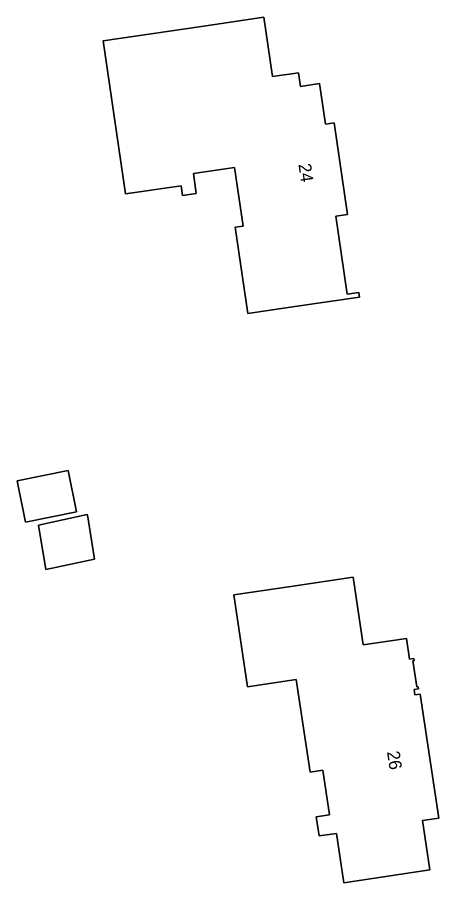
# Model space of a CAD drawing. Extents: x 162417 to 163722, y 384268 to 385417.
# Drawn here: x 163120.6 to 163154, y 384827.7 to 384896.4 of the extents above; entities that cross this region are included whole.
import ezdxf

# ---------------------------------------------------------------- set-up
doc = ezdxf.new("R2010")
doc.units = 0
for name, color, linetype in [('IMGEO_Erf', 7, 'Continuous'), ('IMGEO_Pand', 7, 'Continuous'), ('IMGEO_Pand_nummerreeks', 7, 'Continuous')]:
    doc.layers.add(name, color=color, linetype=linetype)

msp = doc.modelspace()

# ---------------------------------------------------------------- linework, layer by layer
at = {"layer": 'IMGEO_Erf'}
for points in [[(163134.542, 384884.017), (163134.772, 384882.442), (163133.694, 384882.284), (163133.583, 384883.04), (163129.169, 384882.395), (163127.392, 384894.55), (163135.192, 384895.691), (163140.139, 384896.414), (163140.827, 384891.714), (163142.876, 384892.014), (163143.036, 384890.926), (163144.55, 384891.148), (163145.022, 384887.928), (163145.708, 384888.028), (163146.769, 384880.775), (163145.84, 384880.639), (163146.744, 384874.452), (163147.661, 384874.587), (163147.717, 384874.207), (163142.77, 384873.484), (163138.866, 384872.913), (163137.867, 384879.747), (163138.497, 384879.84), (163137.816, 384884.495)], [(163125.286, 384857.174), (163121.241, 384856.361), (163120.583, 384859.636), (163124.628, 384860.449)], [(163126.217, 384856.439), (163126.715, 384853.42), (163122.85, 384852.58), (163122.267, 384856.117), (163126.132, 384856.957), (163126.164, 384856.76)], [(163142.262, 384851.246), (163147.206, 384851.987), (163148.012, 384846.608), (163151.446, 384847.123), (163151.691, 384845.483), (163152.038, 384845.535), (163152.065, 384845.352), (163151.946, 384845.334), (163152.254, 384843.276), (163152.373, 384843.294), (163152.4, 384843.111), (163152.054, 384843.059), (163152.118, 384842.634), (163152.527, 384842.695), (163153.999, 384832.87), (163152.718, 384832.678), (163153.305, 384828.762), (163146.472, 384827.738), (163145.885, 384831.654), (163144.511, 384831.448), (163144.285, 384832.957), (163145.346, 384833.116), (163144.816, 384836.657), (163143.804, 384836.506), (163142.704, 384843.85), (163138.837, 384843.27), (163137.744, 384850.569)]]:
    msp.add_lwpolyline(points, close=True, dxfattribs=at)
at = {"layer": 'IMGEO_Pand'}
for points in [[(163127.392, 384894.55), (163129.169, 384882.395), (163133.583, 384883.04), (163133.694, 384882.284), (163134.772, 384882.442), (163134.542, 384884.017), (163137.816, 384884.495), (163138.497, 384879.84), (163137.867, 384879.747), (163138.866, 384872.913), (163142.77, 384873.484), (163147.717, 384874.207), (163147.661, 384874.587), (163146.744, 384874.452), (163145.84, 384880.639), (163146.769, 384880.775), (163145.708, 384888.028), (163145.022, 384887.928), (163144.55, 384891.148), (163143.036, 384890.926), (163142.876, 384892.014), (163140.827, 384891.714), (163140.139, 384896.414), (163135.192, 384895.691)], [(163120.583, 384859.636), (163121.241, 384856.361), (163125.286, 384857.174), (163124.628, 384860.449)], [(163122.267, 384856.117), (163122.85, 384852.58), (163126.715, 384853.42), (163126.217, 384856.439), (163126.164, 384856.76), (163126.132, 384856.957)], [(163152.527, 384842.695), (163152.118, 384842.634), (163152.054, 384843.059), (163152.4, 384843.111), (163152.373, 384843.294), (163152.254, 384843.276), (163151.946, 384845.334), (163152.065, 384845.352), (163152.038, 384845.535), (163151.691, 384845.483), (163151.446, 384847.123), (163148.012, 384846.608), (163147.206, 384851.987), (163142.262, 384851.246), (163137.744, 384850.569), (163138.837, 384843.27), (163142.704, 384843.85), (163143.804, 384836.506), (163144.816, 384836.657), (163145.346, 384833.116), (163144.285, 384832.957), (163144.511, 384831.448), (163145.885, 384831.654), (163146.472, 384827.738), (163153.305, 384828.762), (163152.718, 384832.678), (163153.999, 384832.87)]]:
    msp.add_lwpolyline(points, close=True, dxfattribs=at)

# ---------------------------------------------------------------- texts
at = {"layer": 'IMGEO_Pand_nummerreeks'}
for s, rotation, p in [('24', 278.32244, (163142.873, 384884.745)), ('26', 278.51967, (163149.896, 384838.114))]:
    msp.add_text(s, height=1, rotation=rotation, dxfattribs=at).set_placement(p)

doc.saveas('drawing.dxf')
